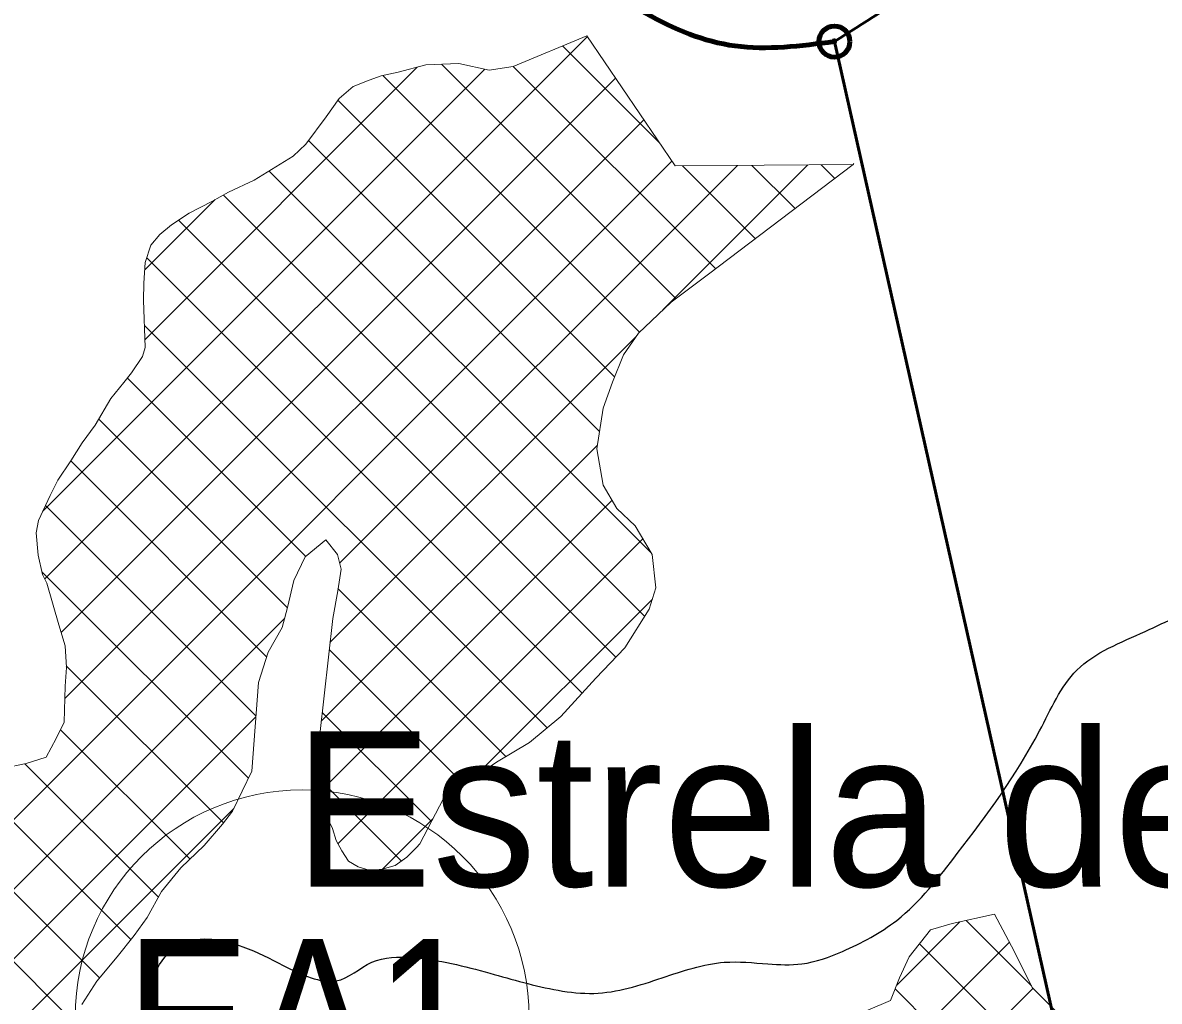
# Model space of a CAD drawing. Extents: x -1643653 to 4543381, y 1624270 to 13878484.
# Drawn here: x 741267 to 744924, y 8962515 to 8965665 of the extents above; entities that cross this region are included whole.
import ezdxf
from ezdxf.enums import TextEntityAlignment as Align

# ---------------------------------------------------------------- set-up
doc = ezdxf.new("R2010")
doc.units = 0
doc.header["$LTSCALE"] = 200
doc.header["$PDMODE"] = 32
doc.header["$PDSIZE"] = 100
for name, color, linetype, lineweight in [('1', 7, 'Continuous', 13), ('24', 7, 'Continuous', 25), ('26', 7, 'Continuous', 106), ('27', 7, 'Continuous', 53), ('29', 7, 'Continuous', 13), ('45', 7, 'Continuous', 13)]:
    doc.layers.add(name, color=color, linetype=linetype, lineweight=lineweight)
doc.layers.add('41', color=7, linetype='Continuous')

msp = doc.modelspace()

# ---------------------------------------------------------------- linework, layer by layer
at = {"layer": '1', "lineweight": 25}
msp.add_spline([(814781, 9009175.5), (814787.2, 9009173.4), (814796.9, 9009173.4), (814799.4, 9009172.4), (814805.1, 9009174.5), (814805.6, 9009176.5), (814811.7, 9009179.5), (814811.7, 9009179.5), (814801.5, 9009181), (814790.7, 9009181.5), (814784.1, 9009183.1), (814777.4, 9009185.1), (814778.4, 9009175.5)], degree=3, dxfattribs=at)
at = {"layer": '24'}
msp.add_spline([(738367.7, 8959924.4), (738437.2, 8960071.1), (738471.9, 8960121.3), (738537.5, 8960171.6), (738630.2, 8960202.5), (738765.3, 8960248.8), (738950.5, 8960322.2), (739124.2, 8960357), (739313.4, 8960368.5), (739359.7, 8960368.5), (739506.3, 8960291.3), (739610.6, 8960229.5), (739660.8, 8960198.6), (739703.2, 8960210.2), (739761.1, 8960275.8), (739826.7, 8960310.6), (739919.4, 8960314.5), (740031.3, 8960372.4), (740096.9, 8960453.5), (740178, 8960523), (740239.7, 8960542.3), (740340.1, 8960557.8), (740509.9, 8960496), (740648.9, 8960465.1), (740753.1, 8960465.1), (740865, 8960488.3), (740926.8, 8960519.2), (741135.2, 8960677.5), (741193.1, 8960747.1), (741278, 8960812.7), (741293.5, 8960851.3), (741300.5, 8960850.1), (741255.5, 8960925.1), (741195.5, 8961035.2), (741220.5, 8961105.2), (741225.5, 8961275.2), (741235.5, 8961375.3), (741255.5, 8961460.3), (741305.5, 8961510.3), (741355.4, 8961545.3), (741395.4, 8961605.3), (741440.4, 8961675.3), (741500.4, 8961730.4), (741545.4, 8961795.4), (741540.4, 8961925.4), (741555.4, 8962015.5), (741660.3, 8962135.5), (741690.3, 8962305.5), (741680.3, 8962425.6), (741700.3, 8962620.6), (741780.3, 8962700.7), (741975.2, 8962690.7), (742105.2, 8962630.6), (742195.2, 8962590.6), (742275.1, 8962580.6), (742390.1, 8962640.6), (742520.1, 8962655.6), (742770, 8962605.6), (742989.9, 8962550.6), (743104.8, 8962540.6), (743324.8, 8962590.6), (743524.7, 8962640.6), (743664.7, 8962635.6), (743774.6, 8962635.6), (743904.6, 8962675.7), (744079.5, 8962775.7), (744274.5, 8962990.7), (744539.4, 8963385.9), (744659.3, 8963580.9), (744879.3, 8963706), (745084.2, 8963786), (745299.1, 8963801), (745444.1, 8963831), (745664, 8963901), (745943.9, 8964026.1), (746173.8, 8964201.1), (746393.8, 8964276.1), (746543.7, 8964266.1), (746708.6, 8964376.2), (746898.6, 8964536.2), (747118.5, 8964656.2), (747248.5, 8964676.2), (747398.4, 8964766.3), (747428.4, 8964831.3), (747488.4, 8964891.3), (747623.3, 8964991.3), (747863.3, 8965106.4), (747993.2, 8965146.4), (748133.2, 8965221.4), (748228.1, 8965321.5), (748358.1, 8965451.5)], degree=3, dxfattribs=at)
at = {"layer": '26'}
msp.add_spline([(743879.1, 8965604.4), (743559.1, 8965590.5), (743000.3, 8965872.6), (741413.3, 8966731.2), (740701.8, 8967013.8), (739557.2, 8967298.3), (738862.3, 8967422.5)], degree=3, dxfattribs=at)
msp.add_point((743879.1, 8965604.4), dxfattribs=at)
at = {"layer": '27'}
for points in [[(743879.1, 8965604.4), (744695.4, 8961966.2), (746223.3, 8958775.3), (750360.3, 8960419.9)], [(746223.3, 8958775.3), (744695.4, 8961966.2), (743879.1, 8965604.4)]]:
    msp.add_lwpolyline(points, dxfattribs=at)
for points in [[(752660.5, 8968621.5), (752518.4, 8968949.1), (752050.8, 8969574.1), (750229.7, 8969581.6), (749056.2, 8969268.5), (747844.5, 8968942.9), (746809, 8968247.7), (746233.2, 8967779.5), (745374, 8966727.6), (744439.9, 8965968.4), (743879.1, 8965604.4)], [(743879.1, 8965604.4), (743559.1, 8965590.5), (743000.3, 8965872.6), (741413.3, 8966731.2), (740701.8, 8967013.8), (739557.2, 8967298.3), (738862.3, 8967422.5)]]:
    msp.add_spline(points, degree=3, dxfattribs=at)
at = {"layer": '29'}
for p, q in [((741338.2, 8963874.7), (743084, 8965620.5)), ((743315.5, 8965279.2), (743003.9, 8965590.8)), ((741331.1, 8964092), (742754.4, 8965515.4)), ((741660.5, 8964645.9), (742536.6, 8965522.1)), ((743368.5, 8964777.2), (742614.3, 8965531.3)), ((743497, 8964873.2), (742845.5, 8965524.6)), ((741390.2, 8963702.1), (743174.7, 8965486.7)), ((743251.7, 8964669.4), (742425.8, 8965495.3)), ((743171.8, 8964524.8), (742281.1, 8965415.5)), ((741402.9, 8963490.3), (743265.5, 8965352.9)), ((743123.1, 8964349), (742186.3, 8965285.8)), ((740431.9, 8962294.8), (743356.2, 8965219.1)), ((743290.4, 8963957.2), (742059.8, 8965187.8)), ((742286.9, 8963925.3), (743567.3, 8965205.7)), ((743327.2, 8964741.1), (743793.5, 8965207.4)), ((743624.7, 8964970), (743390.2, 8965204.5)), ((743752.4, 8965066.8), (743613.1, 8965206.1)), ((743880.1, 8965163.6), (743835.9, 8965207.7)), ((743939.3, 8965208.5), (743941.7, 8965212.2)), ((743268.9, 8963754.2), (741912.7, 8965110.3)), ((741659.7, 8964869.6), (741885.8, 8965095.7)), ((743176, 8963622.6), (741768.8, 8965029.8)), ((743067.4, 8963506.7), (741666, 8964908.1)), ((742954.4, 8963395.1), (741658.8, 8964690.8)), ((742255.8, 8963669.7), (743239.7, 8964653.6)), ((742177.9, 8963947.2), (741603.8, 8964521.3)), ((742119.1, 8963781.5), (741511.4, 8964389.2)), ((742227.9, 8963417.3), (743116.2, 8964305.6)), ((742051.9, 8963624.2), (741421.4, 8964254.7)), ((742224.7, 8963189.6), (743163.3, 8964128.2)), ((742017.2, 8963434.3), (741340.2, 8964111.4)), ((742281.4, 8963021.8), (743262.9, 8964003.3)), ((741993.3, 8963233.7), (741328.9, 8963898.1)), ((742821.9, 8963303.2), (742281.5, 8963843.5)), ((742720.2, 8963236.1), (743293.3, 8963809.2)), ((739444.4, 8961082.8), (742110, 8963748.5)), ((742687.2, 8963213.3), (742253.3, 8963647.3)), ((741913, 8963089.6), (741407.1, 8963595.4)), ((739439.8, 8960853.7), (742017, 8963430.9)), ((742582.3, 8963093.8), (742231, 8963445.1)), ((741805.3, 8962972.7), (741388.6, 8963389.4)), ((741703.5, 8962850.1), (741274.2, 8963279.3)), ((741615.3, 8962713.8), (741086.5, 8963242.5)), ((742485.4, 8962966.1), (742217.4, 8963234.1)), ((741430.7, 8962449.3), (740695.7, 8963184.3)), ((741514.2, 8962590.3), (740901.7, 8963202.8)), ((739566.5, 8960755.9), (741946.4, 8963135.8)), ((742424.7, 8962940.6), (742587, 8963102.9)), ((744079.4, 8962567.5), (744282.8, 8962770.8)), ((744512.9, 8962565.2), (744302.8, 8962775.2)), ((743769.4, 8962032.9), (744442, 8962705.6)), ((744753.3, 8962100.2), (744153.3, 8962700.3)), ((741625.2, 8959664.2), (744518.1, 8962557.1)), ((744625, 8962004), (744074.3, 8962554.7))]:
    msp.add_line(p, q, dxfattribs=at)
for points in [[(743082, 8965623.4), (742844.9, 8965524.4), (742767.5, 8965512.5), (742670.8, 8965533.7), (742564.1, 8965529.3), (742475.3, 8965506), (742420.7, 8965494.2), (742381.4, 8965480.1), (742330.7, 8965459.5), (742285.1, 8965421.1), (742243.5, 8965362.5), (742177.8, 8965274.5), (742137.4, 8965236.1), (742012, 8965158), (741929.6, 8965119.5), (741875.1, 8965090), (741802.9, 8965052.7), (741745.9, 8965014.3), (741707.9, 8964983.7), (741678.9, 8964949.2), (741661.3, 8964893.2), (741656.6, 8964827.1), (741655.6, 8964772.5), (741661.5, 8964620), (741652.7, 8964590.7), (741617.4, 8964538.5), (741592.2, 8964506.6), (741550.5, 8964455.5), (741500.1, 8964370.1), (741458.5, 8964312.7), (741421.9, 8964255.4), (741380.3, 8964192.9), (741355.1, 8964143.2), (741317.4, 8964063), (741310, 8964023.6), (741316.7, 8963951.2), (741331, 8963889), (741345.1, 8963861.1), (741382.7, 8963726.6), (741403.3, 8963659.3), (741407.5, 8963589.5), (741404, 8963529.8), (741400.8, 8963414.1), (741374.3, 8963360.6), (741342.9, 8963300.7), (741278.2, 8963280.1), (741205.8, 8963265.7)], [(743082, 8965623.4), (743366.3, 8965204.3), (743939.3, 8965208.5), (743473.5, 8964855.4)], [(742620.6, 8963167.5), (742791.5, 8963285.2), (742897.9, 8963348), (742999.1, 8963432.4), (743111.6, 8963555), (743205.1, 8963653.2), (743283.3, 8963776.9), (743304.5, 8963845.6), (743292.6, 8963953.6), (743237.5, 8964046.1), (743178.7, 8964101.7), (743135.1, 8964176.4), (743114.2, 8964293.2), (743135.1, 8964424.2), (743165.2, 8964508.2), (743200.3, 8964596.1), (743248.3, 8964666.2), (743353.2, 8964765.8), (743473.5, 8964855.4)], [(741457.5, 8962504.6), (741505.4, 8962579.8), (741571.1, 8962657.7), (741625.3, 8962726.6), (741667, 8962785.2), (741713.6, 8962868.1), (741775.5, 8962944.6), (741851.3, 8963016.1), (741909.4, 8963085.1), (741942.3, 8963127.1), (742003.9, 8963255.8), (742025.3, 8963541.8), (742056.5, 8963638.5), (742101.9, 8963718.8), (742119.3, 8963782.4), (742139.2, 8963870.2), (742175.7, 8963945.4), (742242.8, 8964000.3), (742279.9, 8963953.5), (742291.5, 8963906.6), (742280.5, 8963836.6), (742264.4, 8963747.6), (742223.1, 8963373.8), (742217.2, 8963274.7), (742217.5, 8963217.5), (742244.7, 8963112.2), (742264, 8963071.6), (742275.6, 8963032.3), (742293.6, 8962999.3), (742315.4, 8962966.4), (742346, 8962947.5), (742385.4, 8962936.2), (742423.5, 8962940.2), (742465.4, 8962951.9), (742503.4, 8962978.8), (742533.7, 8963010.7), (742545.1, 8963022.2), (742620.6, 8963167.5)], [(744393.7, 8962795.2), (744257.9, 8962765.3), (744188.2, 8962744.7), (744120, 8962657.9), (744088.6, 8962590.4), (744059.7, 8962517.8), (743986.2, 8962487)], [(744585.9, 8962488.7), (744515.7, 8962559.5), (744457.9, 8962676.1), (744393.7, 8962795.2), (744257.9, 8962765.3), (744188.2, 8962744.7), (744120, 8962657.9), (744088.6, 8962590.4), (744059.7, 8962517.8), (743986.2, 8962487)], [(744393.7, 8962795.2), (744457.9, 8962676.2), (744515.7, 8962559.5), (744585.9, 8962488.7), (744638.3, 8962435.6), (744704.7, 8962355.9), (744750.6, 8962326.9), (744817, 8962265), (744886.1, 8962176.4)]]:
    msp.add_lwpolyline(points, dxfattribs=at)
at = {"layer": '29', "lineweight": 53}
for points in [[(746223.3, 8958775.3), (744695.4, 8961966.2), (743876.9, 8965614.3)], [(743879.1, 8965604.4), (744695.4, 8961966.2), (746223.3, 8958775.3)]]:
    msp.add_lwpolyline(points, dxfattribs=at)
for points in [[(753190.3, 8967338.5), (753046.2, 8967700.6), (752518.4, 8968949.1), (752050.8, 8969574.1), (750229.7, 8969581.6), (749056.2, 8969268.5), (747844.5, 8968942.9), (746809, 8968247.7), (746233.2, 8967779.5), (745374, 8966727.6), (744439.9, 8965968.4), (743879.1, 8965604.4)], [(743879.1, 8965604.4), (743559.1, 8965590.5), (743000.3, 8965872.6), (741413.3, 8966731.2), (740701.8, 8967013.8), (739557.2, 8967298.3), (738862.3, 8967422.5)]]:
    msp.add_spline(points, degree=3, dxfattribs=at)
at = {"layer": '45'}
msp.add_circle((742166, 8962465.3), 730.2, dxfattribs=at)

# ---------------------------------------------------------------- texts
at = {"layer": '41'}
msp.add_text('Estrela de Alagoas', height=500, dxfattribs=at).set_placement((742139.2, 8962884.6))
at = {"layer": '45', "width": 0.9}
msp.add_text('EA1', height=500, dxfattribs=at).set_placement((742166.1, 8962215.3), align=Align.CENTER)

doc.saveas('drawing.dxf')
